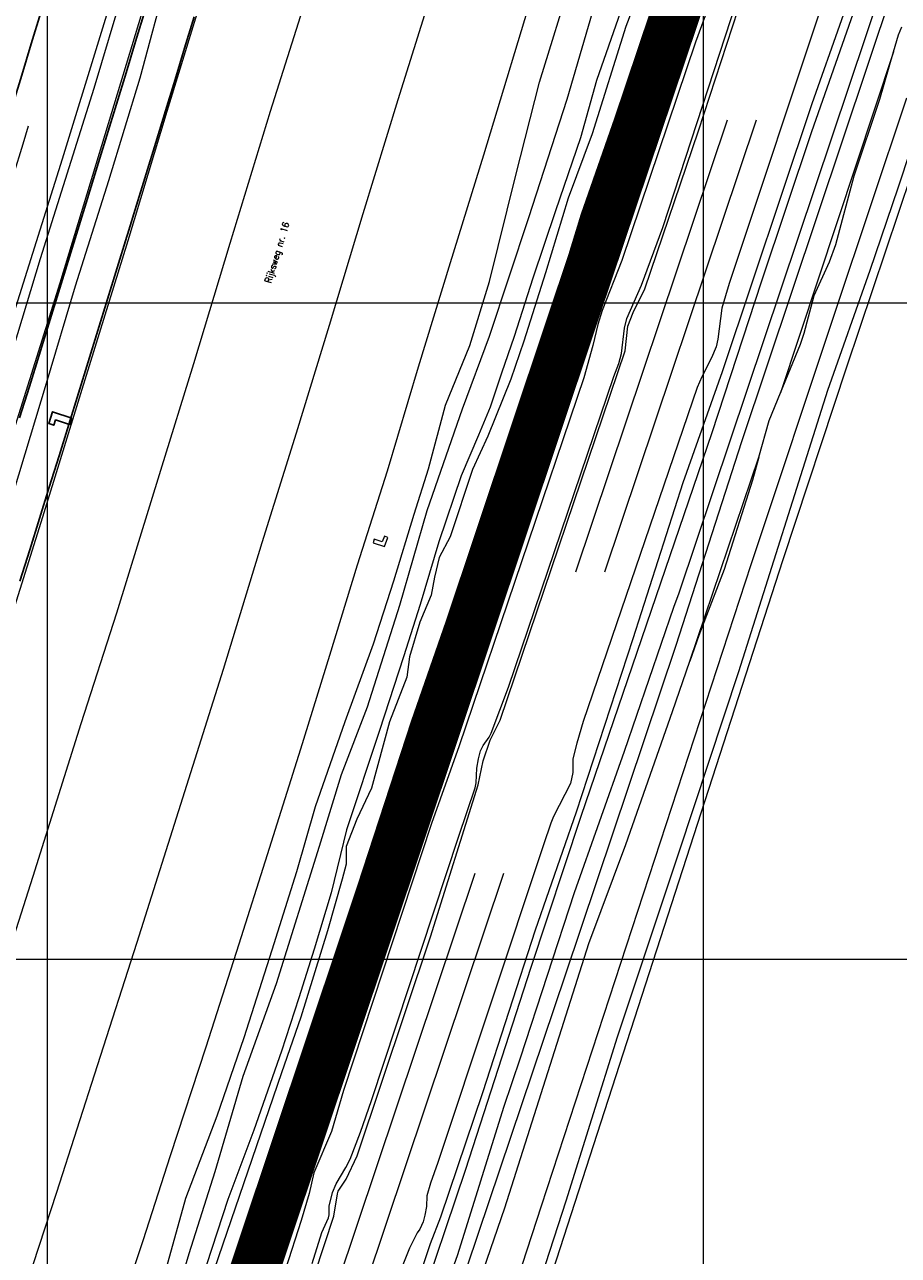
# Model space of a CAD drawing. Header units: metres. Extents: x 102313 to 104557, y 415820 to 422103.
# Tile 366 of 656: x 103597 to 103730, y 418555 to 418742. Entities that reach past the tile are written whole.
import ezdxf
from ezdxf.enums import TextEntityAlignment as Align

# ---------------------------------------------------------------- set-up
doc = ezdxf.new("R2010")
doc.units = ezdxf.units.M
doc.header["$MEASUREMENT"] = 0
for name, pattern in [('DGN Style 2', [121.043411, 72.626047, -48.417365]), ('DGN Style 5', [84.730388, 36.313023, -48.417365]), ('KG-GV', [42, 12, -6, 0, -6, 12, -6])]:
    doc.linetypes.add(name, pattern=pattern)
for name, color, linetype, lineweight in [('00-50m-Bowgr-markering rijstrook', 4, 'DGN Style 5', 0), ('00-Coordinaten', 7, 'Continuous', 0), ('N-WE-KG-GRONDVERWERVING-G', 130, 'KG-GV', 30), ('N-WE-VH-KANTVERHARDING-GD', 6, 'Continuous', 30), ('Oever_slootkant', 92, 'Continuous', 0), ('Spoor_as', 30, 'DGN Style 2', 0), ('Spoorbaan', 7, 'Continuous', 0), ('Straatnaam_BAG', 7, 'Continuous', 0), ('Terrein_gras', 3, 'Continuous', 0), ('Terrein_onbegroeid', 94, 'Continuous', 0), ('Terrein_struiken', 92, 'Continuous', 0), ('water', 2, 'Continuous', 0), ('Wegdeel', 254, 'Continuous', 0)]:
    doc.layers.add(name, color=color, linetype=linetype, lineweight=lineweight)
doc.styles.add('Style-STANDARD', font='STANDARD.shx')

msp = doc.modelspace()

# ---------------------------------------------------------------- linework, layer by layer
at = {"layer": '00-50m-Bowgr-markering rijstrook', "flags": 128}
msp.add_lwpolyline([(103905.514, 420045.784), (103904.698, 420040.858), (103903.88, 420035.933), (103903.059, 420031.008), (103902.236, 420026.084), (103901.411, 420021.16), (103900.583, 420016.236), (103899.753, 420011.313), (103899.224, 420008.191), (103898.92, 420006.391), (103898.084, 420001.468), (103897.246, 419996.547), (103896.406, 419991.625), (103895.563, 419986.705), (103894.718, 419981.784), (103893.87, 419976.864), (103893.019, 419971.945), (103892.618, 419969.629), (103892.166, 419967.026), (103891.311, 419962.107), (103890.453, 419957.189), (103889.592, 419952.271), (103888.729, 419947.353), (103887.864, 419942.437), (103886.996, 419937.52), (103886.125, 419932.604), (103885.252, 419927.688), (103884.376, 419922.773), (103883.498, 419917.859), (103882.618, 419912.944), (103881.735, 419908.031), (103880.849, 419903.117), (103879.961, 419898.204), (103879.07, 419893.292), (103878.177, 419888.38), (103877.281, 419883.468), (103876.383, 419878.557), (103875.483, 419873.647), (103874.579, 419868.737), (103873.674, 419863.827), (103872.765, 419858.918), (103871.855, 419854.009), (103870.942, 419849.101), (103870.242, 419844.153), (103869.539, 419839.205), (103868.834, 419834.257), (103868.126, 419829.31), (103867.416, 419824.363), (103866.703, 419819.416), (103865.988, 419814.469), (103865.27, 419809.523), (103864.55, 419804.577), (103863.827, 419799.631), (103863.101, 419794.685), (103862.373, 419789.74), (103861.643, 419784.795), (103860.91, 419779.85), (103860.174, 419774.906), (103859.436, 419769.961), (103858.695, 419765.017), (103857.952, 419760.074), (103857.245, 419756.467), (103856.99, 419755.172), (103856.027, 419750.272), (103855.06, 419745.371), (103854.922, 419744.671), (103854.092, 419740.472), (103853.121, 419735.573), (103852.147, 419730.674), (103851.171, 419725.776), (103850.192, 419720.878), (103849.211, 419715.981), (103848.227, 419711.084), (103847.241, 419706.188), (103846.252, 419701.292), (103845.261, 419696.397), (103844.267, 419691.502), (103843.271, 419686.608), (103842.272, 419681.714), (103841.271, 419676.821), (103840.267, 419671.929), (103839.261, 419667.037), (103838.252, 419662.145), (103837.241, 419657.254), (103836.227, 419652.363), (103835.211, 419647.473), (103834.192, 419642.584), (103833.171, 419637.695), (103832.148, 419632.806), (103831.121, 419627.918), (103830.093, 419623.031), (103829.061, 419618.144), (103828.028, 419613.257), (103826.992, 419608.372), (103825.953, 419603.486), (103824.912, 419598.601), (103823.868, 419593.717), (103822.822, 419588.833), (103821.773, 419583.95), (103820.722, 419579.068), (103819.668, 419574.185), (103818.612, 419569.304), (103817.554, 419564.423), (103816.493, 419559.542), (103815.429, 419554.662), (103814.363, 419549.783), (103813.294, 419544.904), (103813.293, 419544.9), (103812.223, 419540.026), (103811.15, 419535.148), (103810.073, 419530.271), (103808.995, 419525.394), (103807.914, 419520.518), (103806.83, 419515.642), (103805.744, 419510.767), (103804.656, 419505.893), (103803.565, 419501.019), (103802.471, 419496.145), (103801.375, 419491.273), (103800.277, 419486.4), (103799.176, 419481.529), (103798.072, 419476.658), (103796.966, 419471.787), (103795.858, 419466.917), (103794.747, 419462.048), (103793.633, 419457.179), (103792.518, 419452.311), (103791.399, 419447.443), (103790.278, 419442.576), (103789.155, 419437.709), (103788.029, 419432.843), (103786.901, 419427.978), (103785.77, 419423.113), (103784.637, 419418.249), (103783.501, 419413.385), (103782.363, 419408.522), (103781.222, 419403.659), (103780.079, 419398.797), (103778.933, 419393.936), (103777.785, 419389.075), (103776.561, 419384.232), (103775.335, 419379.39), (103774.106, 419374.549), (103772.875, 419369.708), (103771.642, 419364.868), (103770.406, 419360.028), (103769.24, 419355.172), (103769.157, 419354.826), (103768.072, 419350.316), (103766.902, 419345.461), (103765.729, 419340.606), (103764.553, 419335.752), (103763.375, 419330.899), (103762.195, 419326.046), (103761.012, 419321.194), (103759.827, 419316.342), (103758.639, 419311.491), (103757.449, 419306.641), (103756.256, 419301.791), (103755.06, 419296.942), (103753.863, 419292.093), (103752.663, 419287.245), (103751.46, 419282.398), (103750.255, 419277.551), (103749.047, 419272.705), (103747.837, 419267.86), (103746.624, 419263.015), (103745.409, 419258.17), (103744.192, 419253.327), (103742.972, 419248.484), (103741.749, 419243.641), (103740.524, 419238.8), (103739.297, 419233.959), (103738.067, 419229.118), (103736.834, 419224.278), (103735.6, 419219.439), (103734.362, 419214.6), (103733.122, 419209.762), (103731.88, 419204.925), (103730.635, 419200.088), (103729.388, 419195.252), (103728.138, 419190.417), (103727.152, 419186.606), (103726.886, 419185.582), (103725.632, 419180.747), (103724.375, 419175.913), (103723.116, 419171.08), (103721.855, 419166.247), (103721.676, 419165.562), (103720.591, 419161.414), (103719.325, 419156.582), (103718.057, 419151.751), (103716.787, 419146.92), (103715.515, 419142.09), (103714.24, 419137.261), (103712.963, 419132.432), (103711.684, 419127.604), (103710.403, 419122.776), (103709.119, 419117.949), (103707.833, 419113.122), (103706.545, 419108.296), (103705.255, 419103.471), (103703.963, 419098.646), (103702.668, 419093.822), (103701.371, 419088.999), (103700.072, 419084.176), (103698.77, 419079.353), (103697.467, 419074.532), (103696.161, 419069.711), (103694.853, 419064.89), (103693.543, 419060.07), (103692.23, 419055.251), (103690.915, 419050.432), (103689.599, 419045.614), (103688.279, 419040.796), (103686.958, 419035.979), (103685.634, 419031.163), (103684.309, 419026.347), (103682.981, 419021.532), (103681.65, 419016.718), (103680.318, 419011.904), (103678.983, 419007.091), (103677.646, 419002.278), (103676.307, 418997.466), (103674.966, 418992.655), (103673.622, 418987.844), (103672.276, 418983.034), (103670.928, 418978.225), (103669.578, 418973.416), (103668.225, 418968.607), (103666.871, 418963.8), (103665.514, 418958.993), (103664.155, 418954.186), (103662.793, 418949.381), (103661.43, 418944.575), (103660.064, 418939.771), (103658.696, 418934.967), (103657.326, 418930.164), (103655.954, 418925.361), (103654.579, 418920.559), (103653.202, 418915.758), (103651.823, 418910.957), (103650.442, 418906.157), (103649.058, 418901.358), (103647.673, 418896.559), (103646.285, 418891.761), (103644.894, 418886.963), (103643.502, 418882.166), (103642.108, 418877.37), (103640.711, 418872.575), (103639.312, 418867.78), (103637.911, 418862.985), (103636.507, 418858.192), (103635.102, 418853.399), (103633.694, 418848.606), (103632.284, 418843.815), (103630.872, 418839.024), (103629.457, 418834.233), (103628.04, 418829.443), (103626.622, 418824.654), (103625.2, 418819.866), (103623.777, 418815.078), (103622.352, 418810.291), (103620.924, 418805.505), (103619.494, 418800.719), (103618.062, 418795.934), (103616.628, 418791.149), (103615.67, 418787.959), (103615.191, 418786.365), (103613.752, 418781.582), (103612.311, 418776.8), (103610.868, 418772.018), (103609.423, 418767.237), (103607.975, 418762.456), (103606.525, 418757.676), (103605.073, 418752.897), (103603.619, 418748.119), (103602.163, 418743.341), (103600.704, 418738.564), (103599.243, 418733.787), (103597.78, 418729.011), (103596.315, 418724.236), (103594.848, 418719.462), (103593.378, 418714.688), (103591.906, 418709.915), (103590.432, 418705.143), (103588.956, 418700.371), (103587.478, 418695.6), (103585.997, 418690.829), (103584.514, 418686.06), (103583.029, 418681.291), (103581.542, 418676.522), (103580.053, 418671.755), (103578.561, 418666.988), (103577.067, 418662.222), (103575.571, 418657.456), (103574.073, 418652.691), (103572.573, 418647.927), (103571.07, 418643.164), (103569.565, 418638.401)], dxfattribs=at)
at = {"layer": '00-Coordinaten'}
for p, q in [((103600, 420000), (103600, 417600)), ((103700, 420000), (103700, 417600)), ((104100, 418700), (102600, 418700)), ((104100, 418600), (102600, 418600))]:
    msp.add_line(p, q, dxfattribs=at)
at = {"layer": 'N-WE-KG-GRONDVERWERVING-G', "linetype": 'Continuous', "lineweight": 0, "ltscale": 5, "const_width": 7.5, "flags": 128}
msp.add_lwpolyline([(103512, 418200), (103614.444, 418501.305), (103681.09, 418700.555), (103700.895, 418759.422), (103734.562, 418859.941), (103781.854, 419000), (103788.104, 419018.509), (103788.118, 419018.55), (103788.124, 419018.567), (103803.142, 419063.045)], dxfattribs=at)
at = {"layer": 'N-WE-VH-KANTVERHARDING-GD', "flags": 128}
for points in [[(103599.054, 418744.289), (103597.596, 418739.513), (103596.136, 418734.738), (103594.673, 418729.964), (103593.208, 418725.19), (103591.742, 418720.417), (103590.272, 418715.645), (103588.801, 418710.873), (103587.327, 418706.102), (103585.852, 418701.332), (103584.374, 418696.563), (103582.893, 418691.794), (103581.411, 418687.025), (103579.927, 418682.258), (103578.44, 418677.491), (103576.951, 418672.725), (103575.46, 418667.959), (103573.966, 418663.194), (103572.471, 418658.43), (103570.973, 418653.667), (103569.473, 418648.904), (103567.971, 418644.142), (103566.466, 418639.381)], [(103614.955, 418744.666), (103613.497, 418739.883), (103612.037, 418735.101), (103610.575, 418730.319), (103609.11, 418725.538), (103607.643, 418720.758), (103606.174, 418715.978), (103604.703, 418711.199), (103603.23, 418706.421), (103601.754, 418701.643), (103600.276, 418696.866), (103598.796, 418692.09), (103597.314, 418687.314), (103595.829, 418682.539)], [(103622.428, 418743.631), (103620.971, 418738.849), (103619.512, 418734.069), (103618.05, 418729.288), (103616.587, 418724.509), (103615.121, 418719.73), (103613.653, 418714.952), (103612.272, 418710.463), (103612.183, 418710.175), (103610.711, 418705.398), (103609.236, 418700.622), (103607.759, 418695.847), (103606.28, 418691.072), (103604.799, 418686.298), (103603.316, 418681.525), (103601.83, 418676.752), (103600.343, 418671.98), (103598.853, 418667.209), (103597.36, 418662.438), (103595.866, 418657.668)]]:
    msp.add_lwpolyline(points, dxfattribs=at)
msp.add_lwpolyline([(103603.775, 418682.494), (103600.835, 418683.456), (103600.255, 418681.658), (103601.027, 418681.41), (103601.301, 418682.225), (103603.448, 418681.536), (103603.775, 418682.494)], close=True, dxfattribs=at)
at = {"layer": 'Oever_slootkant', "flags": 128}
for points in [[(103625.762, 418800), (103613.775, 418759.274), (103602.302, 418721.937), (103591.783, 418688.66), (103578.813, 418647.972), (103568.287, 418614.45), (103562.252, 418594.938), (103546.258, 418546.566), (103529.286, 418494.368), (103528.491, 418491.923)], [(103634.427, 418800), (103633.206, 418795.93), (103625.22, 418771.321), (103618.342, 418750), (103614.155, 418734.284), (103609.37, 418718.642), (103604.276, 418702.598), (103599.881, 418687.747), (103592.33, 418663.025), (103587.471, 418648.373), (103581.841, 418631.035)], [(103758.44, 418800), (103755.285, 418790.805), (103745.547, 418762.069), (103731.734, 418719.701), (103721.803, 418690.278), (103712.133, 418660.905), (103677.591, 418554.183), (103666.115, 418519.258), (103657.256, 418491.451), (103648.431, 418463.324), (103629.793, 418401.352), (103628.662, 418394.684), (103627.993, 418392.522), (103626.408, 418390.618), (103624.127, 418388.661), (103615.005, 418382.811), (103613.385, 418381.226)], [(103695.659, 418745.996), (103694.756, 418742.992), (103690.95, 418731.201), (103689.937, 418728.974)], [(103687.379, 418744.413), (103683.752, 418733.93), (103681.29, 418725.209), (103677.481, 418714.061), (103674.028, 418703.828), (103671.16, 418694.923), (103669.24, 418689.321), (103667.527, 418684.16), (103665.737, 418679.89), (103663.13, 418673.721), (103659.682, 418663.635), (103656.835, 418654.113), (103654.344, 418646.149), (103650.683, 418634.904), (103645.63, 418619.742), (103643.277, 418610.164), (103640.693, 418601.606), (103638.355, 418594.163), (103635.747, 418586.056), (103631.503, 418574.022), (103627.574, 418563.425), (103622.688, 418548.525)], [(103729.009, 418738.292), (103729.774, 418740.899), (103730.275, 418742.107)], [(103711.788, 418686.372), (103714.813, 418693.783), (103715.394, 418695.413), (103716.889, 418701.176), (103719.261, 418706.322), (103720.189, 418708.967), (103723.003, 418719.429), (103726.891, 418731.074), (103729.009, 418738.292)], [(103665.296, 418656.978), (103670.392, 418671.691), (103678.015, 418693.015), (103683.953, 418710.549), (103689.647, 418728.099), (103689.937, 418728.974)], [(103689.937, 418728.974), (103687.882, 418724.457), (103676.039, 418689.326), (103667.044, 418662.793), (103665.296, 418656.978)], [(103708.493, 418676.561), (103710.058, 418682.135), (103711.788, 418686.372)], [(103708.493, 418676.561), (103707.5, 418673.023), (103703.195, 418659.455), (103699.308, 418649.355), (103697.961, 418645.451)], [(103665.296, 418656.978), (103662.332, 418647.114), (103658.876, 418633.926), (103655.404, 418624.205), (103648.42, 418604.835), (103643.848, 418592.517), (103642.723, 418589.513)], [(103635.525, 418459.233), (103635.446, 418460.228), (103641.909, 418479.063), (103646.532, 418492.665), (103653.929, 418514.825), (103658.83, 418528.535), (103664.341, 418546.401), (103669.764, 418562.19), (103682.548, 418602.435), (103688.211, 418617.539), (103695.322, 418637.8), (103697.961, 418645.451)], [(103642.723, 418589.513), (103638.858, 418577.438), (103632.927, 418558.155), (103626.297, 418538.107), (103620.517, 418521.947), (103612.959, 418500.107), (103604.39, 418474.234), (103596.722, 418451.691)], [(103596.722, 418451.691), (103601.121, 418466.33), (103607.674, 418485.264), (103613.461, 418503.671), (103622.002, 418529.466), (103628.693, 418548.671), (103631.912, 418558.154), (103636.683, 418573.384), (103642.723, 418589.513)]]:
    msp.add_lwpolyline(points, dxfattribs=at)
at = {"layer": 'Spoor_as', "flags": 128}
for points in [[(103526.733, 418200), (103541.61, 418244.52), (103572.27, 418335.31), (103591.77, 418393.53), (103609.53, 418446.94), (103727.813, 418800)], [(103531.13, 418200), (103586.382, 418364.966), (103732.27, 418800)]]:
    msp.add_lwpolyline(points, dxfattribs=at)
at = {"layer": 'Spoorbaan', "flags": 128}
for points in [[(103629.026, 418516.345), (103643.708, 418560.912), (103644.246, 418564.298), (103644.367, 418564.699), (103645.592, 418566.54), (103647.235, 418570.076), (103658.426, 418603.465), (103665.721, 418626.626), (103666.448, 418630.254), (103667.502, 418633.437), (103669.068, 418636.489), (103688.11, 418692.757), (103688.519, 418696.48), (103689.343, 418698.604), (103691.11, 418702.171), (103699.297, 418726.261), (103710.495, 418760.638), (103710.689, 418763.344), (103711.732, 418765.886), (103713, 418767.645), (103723.505, 418800)], [(103718.503, 418746.821), (103703.963, 418702.993), (103702.831, 418699.24), (103702.237, 418694.506), (103701.947, 418693.342), (103701.28, 418691.703), (103699.773, 418688.789), (103699.062, 418687.147), (103681.695, 418636.282), (103680.734, 418632.987), (103680.149, 418630.608), (103680.103, 418628.514), (103679.769, 418626.845), (103677.176, 418621.819), (103676.756, 418620.792), (103675.635, 418617.497), (103659.532, 418569.104), (103658.41, 418565.915), (103657.883, 418564.018), (103657.827, 418562.356), (103657.585, 418561.051), (103657.301, 418560.045), (103656.824, 418558.914), (103656.411, 418558.343), (103655.215, 418556.044), (103653.408, 418551.443)]]:
    msp.add_lwpolyline(points, dxfattribs=at)
at = {"layer": 'Terrein_gras', "flags": 128}
for points in [[(103604.621, 418394.576), (103612.575, 418419.53), (103616.422, 418433.396), (103622.794, 418452.052), (103631.496, 418478.317), (103634.57, 418486.444), (103637.276, 418492.025), (103638.241, 418496.087), (103642.421, 418508.991), (103658.433, 418556.744), (103660.021, 418560.819), (103666.404, 418579.756), (103674.415, 418604.511), (103680.675, 418622.501), (103689.324, 418648.934), (103696.942, 418672.663), (103702.929, 418689.576), (103716.594, 418730.438), (103725.628, 418756.092), (103730.938, 418772.282), (103740.245, 418800)], [(103699.796, 418800), (103697.062, 418790.286), (103691.917, 418774.368), (103684.762, 418750.013), (103679.208, 418731.037), (103673.374, 418712.988), (103667.388, 418694.909), (103663.265, 418683.882), (103657.86, 418668.369), (103653.715, 418653.929), (103648.783, 418638.476), (103644.806, 418628.126), (103641.47, 418617.213), (103634.909, 418596.302), (103629.836, 418582.206), (103625.548, 418567.654), (103621.629, 418555.155), (103617.428, 418541.147)], [(103719.311, 418800), (103718.63, 418797.91), (103711.08, 418775.2), (103710.114, 418772.613), (103709.04, 418770.277), (103707.902, 418767.473), (103707.179, 418765.274), (103706.545, 418762.74), (103705.916, 418759.648), (103705.064, 418756.835), (103698.81, 418739.788), (103687.609, 418706.509), (103684.598, 418698.873), (103683.959, 418696.781), (103683.163, 418693.566), (103681.802, 418688.656), (103662.819, 418632.547), (103658.584, 418620.735), (103645.181, 418580.074), (103643.328, 418573.803), (103640.656, 418567.519), (103639.954, 418564.343), (103638.731, 418560.242), (103636.334, 418552.82)], [(103655.947, 418667.865), (103658.144, 418674.754), (103660.743, 418684.46), (103664.404, 418693.554), (103667.438, 418703.333), (103671.43, 418719.505), (103675.062, 418733.69), (103680.09, 418750.007), (103683.779, 418760.719), (103689.747, 418777.756), (103692.813, 418787.356), (103695.517, 418799.597), (103695.63, 418800)], [(103640.4, 418553.69), (103641.853, 418558.408), (103642.883, 418560.662), (103642.975, 418561.125), (103642.98, 418562.427), (103643.518, 418564.521), (103644.063, 418565.815), (103645.55, 418568.326), (103646.203, 418569.603), (103647.776, 418573.711), (103649.426, 418578.51), (103662.738, 418618.826), (103665.229, 418626.156), (103665.373, 418626.932), (103665.478, 418629.159), (103665.734, 418630.58), (103666.073, 418631.799), (103666.447, 418632.626), (103667.369, 418633.903), (103667.69, 418634.479), (103670.326, 418641.511), (103686.376, 418688.819), (103687.15, 418690.812), (103687.519, 418692.354), (103688.014, 418696.205), (103688.369, 418697.693), (103690.598, 418702.743), (103693.817, 418711.549), (103707.689, 418753.977)], [(103617.684, 418551.196), (103621.148, 418563.639), (103625.916, 418576.179), (103630.029, 418588.14), (103634.318, 418601.481), (103638.066, 418613.443), (103640.915, 418623.329), (103645.441, 418636.293), (103649.729, 418648.085), (103652.872, 418657.712), (103655.947, 418667.865)]]:
    msp.add_lwpolyline(points, dxfattribs=at)
at = {"layer": 'Terrein_onbegroeid', "flags": 128}
for points in [[(103741.351, 418800), (103739.417, 418794.222), (103730.727, 418767.804), (103727.176, 418756.524), (103716.51, 418726.1), (103708.84, 418703.21), (103701.33, 418680.27), (103681.36, 418621.8), (103673.68, 418598.66), (103663.79, 418568.03), (103656.21, 418545.55), (103647.67, 418520.94), (103640.53, 418499.43), (103637.44, 418488.92), (103629.529, 418468.351), (103624.734, 418454.592), (103622.483, 418447.785)], [(103744.571, 418800), (103732.602, 418764.079), (103696.284, 418655.815), (103695.481, 418653.665), (103687.95, 418631.68), (103680.33, 418610.19), (103672.1, 418584.97), (103669.561, 418577.449), (103662.566, 418555.025), (103651.482, 418523.863), (103640.823, 418491.692), (103630.226, 418461.346), (103625.294, 418446.847)], [(103603.775, 418682.494), (103600.835, 418683.456), (103600.255, 418681.658)], [(103600.255, 418681.658), (103601.027, 418681.41), (103601.301, 418682.225), (103603.448, 418681.536), (103603.775, 418682.494)], [(103651.406, 418664.515), (103651.069, 418663.63), (103649.861, 418664.029), (103649.673, 418663.515), (103651.417, 418662.931), (103651.918, 418664.303)], [(103651.918, 418664.303), (103651.406, 418664.515)]]:
    msp.add_lwpolyline(points, dxfattribs=at)
at = {"layer": 'Terrein_struiken', "flags": 128}
for points in [[(103746.234, 418800), (103745.06, 418796.61), (103737.46, 418773.85), (103732.73, 418759.35), (103705.85, 418678.86), (103695.82, 418647.85), (103678.98, 418597.6), (103660.65, 418543.35), (103644.58, 418497.21), (103642.579, 418491.754), (103635.168, 418468.867), (103632.334, 418459.409), (103628.715, 418449.389), (103627.577, 418445.727), (103625.722, 418441.031), (103623.017, 418433.771)], [(103729.009, 418738.292), (103711.788, 418686.372)], [(103697.961, 418645.451), (103708.493, 418676.561)]]:
    msp.add_lwpolyline(points, dxfattribs=at)
at = {"layer": 'water', "flags": 128}
for points in [[(103631.23, 418800), (103629.607, 418794.522), (103616.18, 418750.006), (103601.946, 418703.058), (103589.929, 418664.884), (103574.145, 418615.28), (103561.193, 418574.216), (103545.376, 418526.475), (103531.118, 418483.181), (103517.124, 418441.049), (103497.729, 418381.885), (103490.097, 418359.241), (103473.062, 418308.424), (103462.134, 418275.349), (103457.838, 418262.78), (103454.74, 418253.145), (103452.678, 418245.498), (103451.178, 418241.383), (103450.991, 418240.543), (103448.523, 418234.628), (103446.279, 418227.408), (103444.16, 418219.899)], [(103627.34, 418800), (103623.871, 418788.403), (103616.195, 418763.046), (103607.118, 418732.703), (103598.962, 418706.738), (103591.179, 418681.225), (103580.575, 418646.983), (103565.723, 418601.135), (103553.759, 418563.813), (103539.817, 418520.986), (103525.55, 418477.88), (103509.538, 418429.885), (103501.435, 418404.771), (103495.029, 418385.919), (103487.409, 418363.099)], [(103697.422, 418766.354), (103688.219, 418742.167), (103683.069, 418725.807), (103679.393, 418716.019), (103675.946, 418704.622), (103672.657, 418694.231), (103670.656, 418688.425), (103667.171, 418679.758), (103664.815, 418674.669), (103661.444, 418664.425), (103659.75, 418661.253), (103659.027, 418658.241), (103658.516, 418655.54), (103656.794, 418651.387), (103655.256, 418646.131), (103654.82, 418643.038), (103652.169, 418636.24), (103649.452, 418626.121), (103647.192, 418621.377), (103645.6, 418617.248), (103645.58, 418614.534), (103644.994, 418612.225), (103642.732, 418604.39), (103638.671, 418591.249), (103635.725, 418582.74), (103625.461, 418552.792)], [(103695.877, 418755.351), (103686.863, 418729.194), (103681.416, 418713.536), (103675.695, 418694.924), (103666.587, 418667.99), (103655.537, 418636.346), (103645.748, 418606.326), (103640.945, 418590.982), (103637.537, 418581.49), (103633.875, 418570.647), (103625.652, 418544.887)], [(103737.369, 418740.871), (103729.634, 418717.508), (103725.374, 418704.978), (103718.941, 418686.691), (103705.359, 418643.825), (103696.294, 418616.385), (103686.889, 418588.174), (103679.063, 418563.167), (103671.016, 418538.47), (103662.387, 418512.144), (103656.671, 418494.211), (103646.008, 418460.418), (103641.121, 418443.675), (103636.389, 418428.805), (103630.329, 418409.424), (103628.727, 418403.939), (103627.618, 418399.551), (103626.963, 418394.357), (103626.634, 418392.965), (103624.68, 418391.288), (103614.809, 418384.535), (103613.263, 418382.991), (103612.244, 418382.226)], [(103651.444, 418489.055), (103675.342, 418562.487), (103707.3, 418660.196), (103720.164, 418698.806), (103731, 418731.276)]]:
    msp.add_lwpolyline(points, dxfattribs=at)
at = {"layer": 'Wegdeel', "flags": 128}
for points in [[(103527.451, 418398.063), (103536.402, 418425.139), (103545.024, 418450.996), (103551.874, 418471.583), (103562.228, 418503.001), (103566.983, 418517.306), (103571.981, 418532.74), (103584.288, 418570.496), (103590.927, 418591.016), (103597.911, 418612.728), (103605.188, 418635.945), (103610.629, 418652.851), (103617.324, 418674.574), (103622.351, 418690.821), (103627.901, 418709.141), (103634.077, 418729.264), (103640.591, 418750), (103645.234, 418765.735), (103652.18, 418788.437), (103655.602, 418800)], [(103674.391, 418800), (103668.393, 418779.964), (103659.394, 418750.001), (103653.453, 418730.983), (103648.131, 418713.632), (103642.985, 418696.617), (103637.947, 418680.217), (103632.754, 418663.473), (103626.835, 418644.189), (103620.659, 418624.604), (103613.693, 418602.615), (103607.638, 418583.795), (103601.429, 418564.532), (103594.255, 418542.603), (103583.33, 418509.711), (103577.653, 418492.369), (103572.273, 418476.14), (103566.379, 418458.165), (103560.506, 418440.308), (103554.812, 418423.193)], [(103605.164, 418686.26), (103612.354, 418709.548), (103618.317, 418729.245), (103624.65, 418750.001), (103630.092, 418767.623), (103637.656, 418792.772), (103639.759, 418800)], [(103609.307, 418541.073), (103614.661, 418557.188), (103618.838, 418570.152), (103624.268, 418586.691), (103629.267, 418602.388), (103633.579, 418616.003), (103638.655, 418632.088), (103643.075, 418646.391), (103647.323, 418660.156), (103651.877, 418674.484), (103656.623, 418690.287), (103661.489, 418706.205), (103666.554, 418722.617), (103674.853, 418750), (103678.998, 418763.464), (103684.012, 418780.008), (103689.947, 418800)], [(103512.95, 418402.635), (103516.43, 418412.746), (103524.4, 418437.03), (103530.47, 418455.553), (103536.621, 418474.075), (103542.007, 418490.243), (103553.86, 418525.732), (103559.701, 418543.88), (103564.606, 418558.935), (103570.09, 418575.814), (103578.727, 418602.654), (103584.824, 418621.697), (103592.387, 418645.427), (103599.347, 418667.44), (103605.164, 418686.26)]]:
    msp.add_lwpolyline(points, dxfattribs=at)

# ---------------------------------------------------------------- texts
at = {"layer": 'Straatnaam_BAG', "style": 'Style-STANDARD'}
msp.add_text('Rijksweg nr. 16', height=1, rotation=72.96046, dxfattribs=at).set_placement((103635.04, 418707.729), align=Align.MIDDLE_CENTER)

doc.saveas('drawing.dxf')
